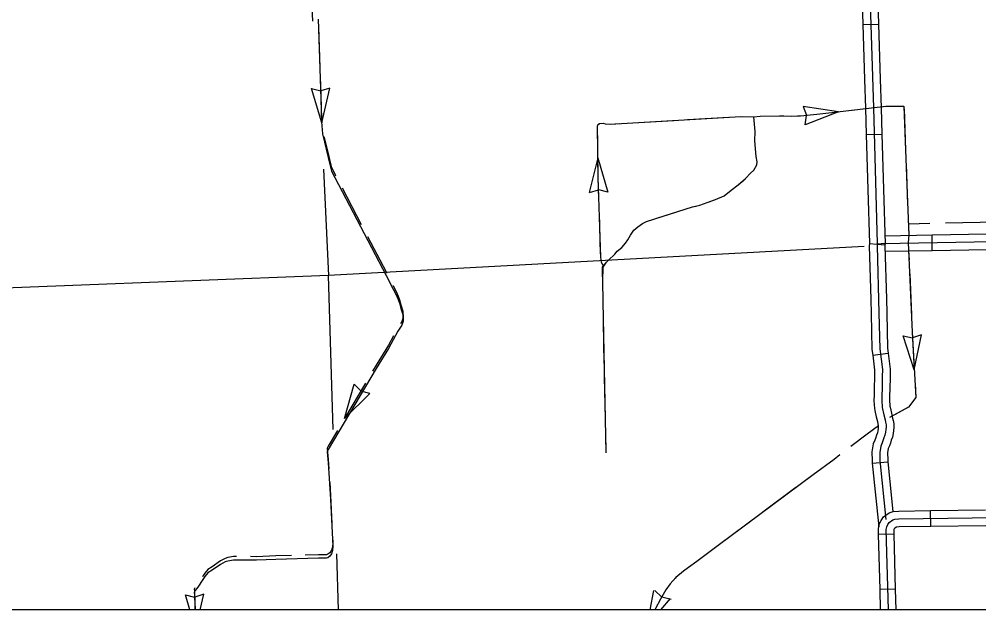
# Model space of a CAD drawing. Extents: x 1164457 to 1439835, y 1590918 to 1773502.
# Drawn here: x 1258762 to 1267982, y 1614471 to 1620143 of the extents above; entities that cross this region are included whole.
import ezdxf

# ---------------------------------------------------------------- set-up
doc = ezdxf.new("R2010")
doc.units = 0
for name, color, linetype in [('Level 32', 7, 'Continuous'), ('Level 43', 7, 'Continuous'), ('Level 45', 7, 'Continuous'), ('Level 5', 7, 'Continuous'), ('R_Draft', 7, 'Continuous')]:
    doc.layers.add(name, color=color, linetype=linetype)

msp = doc.modelspace()

# ---------------------------------------------------------------- linework, layer by layer
at = {"layer": 'Level 32'}
for p, q in [((1267535.4, 1617921.9), (1267532.6, 1618071.9)), ((1267520.4, 1615273.9), (1267518.3, 1615423.9)), ((1267169.4, 1615198.2), (1267019.4, 1615194.3)), ((1267183.2, 1614670.4), (1267033.3, 1614666.5))]:
    msp.add_line(p, q, dxfattribs=at)
for points in [[(1267006.2, 1617987.4), (1267036.9, 1617986.7), (1267048.2, 1617988.1), (1269721, 1618036.5), (1270696.8, 1618051.3), (1271578.6, 1618070.6), (1272257.9, 1618080.8), (1272302.8, 1618082), (1272358.2, 1618084.4)], [(1267532.6, 1618071.9), (1268060.6, 1618081.4)], [(1267079, 1618063.7), (1267532.6, 1618071.9)], [(1267080.8, 1617913.7), (1267535.4, 1617921.9)], [(1267535.4, 1617921.9), (1268063.3, 1617931.5)], [(1267019.4, 1615194.3), (1267018, 1615249.2), (1267026.2, 1615292.4), (1267043.1, 1615328.1), (1267067.2, 1615363), (1267120.6, 1615402.6), (1267160.3, 1615416.4), (1267212.4, 1615419.6), (1267518.3, 1615423.9)], [(1267093.2, 1615243.1), (1267098.1, 1615269), (1267108.3, 1615290.5), (1267121.9, 1615310.2), (1267156, 1615335.5), (1267175.1, 1615342.2), (1267215.2, 1615344.6), (1269799.2, 1615381), (1270724.5, 1615396.6), (1271087.2, 1615405.4), (1272422.1, 1615426.8)], [(1267518.3, 1615423.9), (1268046.2, 1615431.3)], [(1267113.4, 1614470.8), (1267093.2, 1615243.1)], [(1267169.4, 1615198.2), (1267168.3, 1615237), (1267170, 1615245.5), (1267173.5, 1615252.9), (1267176.6, 1615257.4), (1267190.9, 1615268), (1267217.9, 1615269.6), (1267520.4, 1615273.9)], [(1267520.4, 1615273.9), (1268048.3, 1615281.3)], [(1267033.3, 1614666.5), (1267019.4, 1615194.3)], [(1267183.2, 1614670.4), (1267169.4, 1615198.2)], [(1267038.4, 1614470.8), (1267033.3, 1614666.5)], [(1267188.5, 1614470.8), (1267183.2, 1614670.4)]]:
    msp.add_lwpolyline(points, dxfattribs=at)
at = {"layer": 'Level 43'}
for p, q in [((1261668.7, 1619147.2), (1261569.7, 1619475.8)), ((1261569.7, 1619475.8), (1261658.6, 1619454.9)), ((1261747.3, 1619481.3), (1261659.8, 1619454.9)), ((1261668.7, 1619147.2), (1261747.3, 1619481.3)), ((1266633.1, 1619254.4), (1266293.7, 1619305)), ((1266293.7, 1619305), (1266327.2, 1619220)), ((1266633.1, 1619254.4), (1266313.8, 1619128.5)), ((1266313.8, 1619128.5), (1266327.3, 1619218.8)), ((1264322.6, 1618811.9), (1264238.9, 1618479)), ((1264322.6, 1618811.9), (1264416.6, 1618481.8)), ((1264241.2, 1618477.7), (1264328.6, 1618504.1)), ((1264418.8, 1618483.2), (1264329.8, 1618504.1)), ((1261887, 1616307.5), (1261979.5, 1616638)), ((1261979.5, 1616638), (1262043.4, 1616572.6)), ((1261887, 1616307.5), (1262132.4, 1616547.4)), ((1262132.4, 1616547.4), (1262044.5, 1616572)), ((1260358.3, 1614614.1), (1260447.4, 1614593.6)), ((1260401.5, 1614470.8), (1260359.1, 1614615.1)), ((1260535.9, 1614620.4), (1260448.5, 1614593.6)), ((1260500.7, 1614470.8), (1260536.7, 1614619.4)), ((1264824.1, 1614470.8), (1264859, 1614656.2)), ((1264870.7, 1614656.5), (1264936.1, 1614592.7)), ((1264925.9, 1614470.8), (1265019.1, 1614579.3)), ((1265025.6, 1614569.5), (1264937.1, 1614592.1))]:
    msp.add_line(p, q, dxfattribs=at)
for points in [[(1265434.6, 1621847.1), (1265374.6, 1621857.1), (1265312.1, 1621879.6), (1264767.3, 1621894.6), (1264248.7, 1621894.6), (1264134.6, 1621879.3), (1264045.8, 1621884.3), (1262985.9, 1621840.6), (1262869.7, 1621844.3), (1262816, 1621849.3), (1262752.2, 1621835.6), (1262697.9, 1621818.1), (1262355.4, 1621550.8), (1262222.9, 1621442.1), (1262080.4, 1621269.5), (1261983, 1621154.5), (1261689.3, 1620855.8), (1261623.1, 1620779.5), (1261583.7, 1620720.7), (1261555.5, 1620621.5), (1261554.8, 1620572.2), (1261560, 1620523.2), (1261578.7, 1620124.4)], [(1261633.1, 1620141.9), (1261657.4, 1619478.1), (1261667.4, 1619155.6), (1261674.9, 1619043.1), (1261712.4, 1618895.6), (1261751.2, 1618733.1), (1261761, 1618684.2), (1261793.7, 1618623.1), (1262286.6, 1617682.2), (1262353.8, 1617549.1), (1262382.9, 1617494.6), (1262404.5, 1617450.2), (1262417.1, 1617414.7), (1262430.2, 1617365.7), (1262448.8, 1617305.7), (1262450.1, 1617243.6), (1262439.9, 1617205.5), (1262400.7, 1617145.7), (1262310.2, 1616979.6), (1262190.9, 1616787.2), (1261729.9, 1616008.9), (1261721.1, 1615988), (1261730.9, 1615882.1), (1261753.4, 1615534.1), (1261774.8, 1615082.7), (1261772.6, 1615039.5), (1261761, 1615009.2), (1261747.7, 1614984.7), (1261728.9, 1614970.3), (1261714.5, 1614965.9), (1261638.7, 1614965.4), (1261228.5, 1614954.9), (1261041.1, 1614947.5), (1260819.9, 1614948.8), (1260766.8, 1614938.9), (1260740.3, 1614931.5), (1260696, 1614906.8), (1260617.1, 1614851.4), (1260575.2, 1614824.2), (1260546.1, 1614790.5), (1260526.1, 1614760.5), (1260478, 1614687.7), (1260452.2, 1614655.6), (1260443.5, 1614635.9), (1260446, 1614614.9), (1260449.7, 1614510.1), (1260450.6, 1614470.8)], [(1261636.9, 1620070.6), (1261651.4, 1619674.9)], [(1261656.3, 1619543), (1261657.4, 1619511.5), (1261667.4, 1619189), (1261670.2, 1619147.3)], [(1266540.9, 1619243.8), (1267088.8, 1619306.5), (1267201.6, 1619309), (1267262.4, 1619309), (1267293.7, 1618464.7), (1267308.4, 1618070.4), (1267304.4, 1617999.3), (1267343.3, 1617135.7), (1267376.6, 1616508.5), (1267307.4, 1616416.3), (1267125.4, 1616319.2)], [(1266764.3, 1619269.4), (1266893.9, 1619284.2)], [(1267043.5, 1619301.3), (1267088.8, 1619306.5), (1267158.1, 1619308)], [(1267263.4, 1619281.3), (1267270.8, 1619083.5)], [(1264371.7, 1617775.8), (1264356.8, 1617806.9), (1264349.2, 1617857.6), (1264325.5, 1618626.5), (1264317.9, 1619115.9), (1264321.7, 1619129.8), (1264338.1, 1619142.5), (1264374.9, 1619143.8), (1264391.4, 1619137.4), (1264439.5, 1619136.2), (1265696.2, 1619208.4), (1265821.5, 1619205.9), (1265881.1, 1619211), (1266068.7, 1619214.8), (1266184, 1619212.2), (1266267.6, 1619216), (1266426.1, 1619230), (1266540.9, 1619243.8)], [(1264370.8, 1617625.6), (1264365.7, 1617704.7), (1264365.7, 1617747.3), (1264367.3, 1617763.8), (1264371.7, 1617775.8), (1264424, 1617828.4), (1264485.7, 1617885.2), (1264508.9, 1617915.9), (1264552.2, 1617950.1), (1264587.6, 1617990.7), (1264609.4, 1618023.7), (1264634.6, 1618069.9), (1264667.8, 1618115.4), (1264704.5, 1618150), (1264751.4, 1618180), (1264790.6, 1618199.6), (1265232.7, 1618340.7), (1265303.1, 1618357.5), (1265372.2, 1618383.4), (1265453.1, 1618411.7), (1265534.8, 1618447.1), (1265603.8, 1618500), (1265668.9, 1618550.8), (1265741.6, 1618611.9), (1265787.6, 1618663), (1265821.5, 1618692.4), (1265849.6, 1618742.8), (1265853.3, 1618774), (1265844.3, 1618824.9), (1265831.4, 1618974.1), (1265834.5, 1619063.5), (1265821.5, 1619205.9)], [(1265184.4, 1619179), (1265579.7, 1619201.7)], [(1265711.5, 1619208.1), (1265821.5, 1619205.9), (1265881.1, 1619211), (1266068.7, 1619214.8), (1266107.3, 1619213.9)], [(1266239.2, 1619214.7), (1266267.6, 1619216), (1266426.1, 1619230), (1266540.9, 1619243.8), (1266633.1, 1619254.4)], [(1264320.5, 1618943.8), (1264317.9, 1619115.9), (1264321.7, 1619129.8), (1264330.8, 1619136.8)], [(1264330.8, 1619136.8), (1264338.1, 1619142.5), (1264374.9, 1619143.8), (1264391.4, 1619137.4), (1264439.5, 1619136.2), (1264525.5, 1619141.1)], [(1264657.3, 1619148.7), (1265052.6, 1619171.4)], [(1261690, 1619017.3), (1261712.4, 1618928.9), (1261737.2, 1618825)], [(1265818.2, 1618689.6), (1265821.5, 1618692.4), (1265849.6, 1618742.8), (1265853.3, 1618774), (1265844.3, 1618824.9), (1265831.4, 1618974.1), (1265834.5, 1619063.5), (1265833.5, 1619075.1)], [(1267270.8, 1619083.5), (1267278.1, 1618885.6)], [(1261737.2, 1618825), (1261751.2, 1618766.4), (1261761, 1618717.5), (1261793.7, 1618656.4), (1261802.3, 1618640)], [(1264332, 1618416), (1264325.5, 1618626.5), (1264322.6, 1618811.9)], [(1267283, 1618753.7), (1267293.7, 1618464.7), (1267297.7, 1618358)], [(1265391.6, 1618390.2), (1265453.1, 1618411.7), (1265534.8, 1618447.1), (1265603.8, 1618500), (1265668.9, 1618550.8), (1265724.2, 1618597.3)], [(1261863.5, 1618523), (1262047.3, 1618172.3)], [(1264348.3, 1617888.2), (1264336.1, 1618284)], [(1264888.5, 1618230.9), (1265232.7, 1618340.7), (1265266.4, 1618348.8)], [(1264498.2, 1617901.8), (1264508.9, 1617915.9), (1264552.2, 1617950.1), (1264587.6, 1617990.7), (1264609.4, 1618023.7), (1264634.6, 1618069.9), (1264667.8, 1618115.4), (1264704.5, 1618150), (1264751.4, 1618180), (1264764.4, 1618186.5)], [(1267302.6, 1618226.1), (1267308.5, 1618067.8)], [(1267511.7, 1618180.2), (1267308, 1618175.9)], [(1268161.2, 1618194.1), (1267662.2, 1618183.5)], [(1262108.6, 1618055.3), (1262286.6, 1617715.6), (1262292.2, 1617704.5)], [(1267308.1, 1617917.8), (1267312, 1617830.4)], [(1264371.6, 1617760.2), (1264404.7, 1617809)], [(1264373.4, 1617364.2), (1264372, 1617430.4), (1264370.8, 1617625.6), (1264371.6, 1617760.2)], [(1264401.2, 1615978.5), (1264372, 1617430.4), (1264370.8, 1617625.6)], [(1267317.9, 1617698.6), (1267335.8, 1617303)], [(1262351.7, 1617586.6), (1262353.8, 1617582.5), (1262382.9, 1617527.9), (1262404.5, 1617483.6), (1262417.1, 1617448.1), (1262430.2, 1617399.1), (1262448.8, 1617339), (1262450.1, 1617276.9), (1262439.9, 1617238.9), (1262424.9, 1617216)], [(1264384, 1616836.3), (1264376, 1617232.3)], [(1267341.7, 1617171.1), (1267343.3, 1617135.7), (1267362.4, 1616775.7)], [(1262358.6, 1617101.9), (1262310.2, 1617013), (1262190.9, 1616820.5), (1262156.1, 1616761.8)], [(1267362.4, 1616775.7), (1267256.6, 1617103.3), (1267346, 1617084.3)], [(1267362.4, 1616775.7), (1267432.8, 1617112.6), (1267346, 1617084.3)], [(1264394.6, 1616308.4), (1264386.6, 1616704.4)], [(1262088.8, 1616648.2), (1261887, 1616307.5)], [(1267369.4, 1616643.8), (1267376.6, 1616508.5), (1267307.4, 1616416.3), (1267179.3, 1616348)], [(1267018.3, 1616238.3), (1266910.9, 1616157.1)], [(1261819.8, 1616193.9), (1261729.9, 1616042.2), (1261721.4, 1616022.2)], [(1264401.2, 1615978.5), (1264397.2, 1616176.5)], [(1266910.9, 1616157.1), (1266752.9, 1616037.7)], [(1261721.4, 1616022.2), (1261721.1, 1616021.3), (1261730.9, 1615915.5), (1261736.7, 1615824.9)], [(1266647.6, 1615958.1), (1266591.4, 1615915.5), (1266389.9, 1615768.1), (1266329.1, 1615722.7)], [(1266591.4, 1615915.5), (1266389.9, 1615768.1), (1265492, 1615098.5), (1265273.1, 1614934.6), (1265194.3, 1614877.3), (1265143.5, 1614841.1), (1265072, 1614780.7), (1265017.8, 1614721.5), (1264975.8, 1614662.3), (1264925.3, 1614572.3), (1264875, 1614484.4), (1264868.4, 1614470.8)], [(1261745.2, 1615693.2), (1261753.4, 1615567.5), (1261766.2, 1615297.8)], [(1266223.3, 1615643.8), (1265905.9, 1615407.1)], [(1265800, 1615328.2), (1265492, 1615098.5), (1265482.6, 1615091.5)], [(1261772.4, 1615165.9), (1261774.8, 1615116), (1261772.6, 1615072.9), (1261761, 1615042.6), (1261747.7, 1615018.1), (1261728.9, 1615003.7), (1261714.5, 1614999.3), (1261638.7, 1614998.7), (1261510.8, 1614995.5)], [(1260851, 1614982), (1260819.9, 1614982.1), (1260766.8, 1614972.3), (1260740.3, 1614964.9), (1260696, 1614940.2), (1260617.1, 1614884.7), (1260575.2, 1614857.6), (1260546.1, 1614823.9), (1260526.1, 1614793.8), (1260523, 1614789.1)], [(1261378.8, 1614992.1), (1261228.5, 1614988.3), (1261041.1, 1614980.9), (1260983, 1614981.2)], [(1265376.9, 1615012.4), (1265273.1, 1614934.6), (1265194.3, 1614877.3), (1265143.5, 1614841.1), (1265072, 1614780.7), (1265063.3, 1614771.2)], [(1260448.4, 1614680.5), (1260443.5, 1614669.3), (1260446, 1614648.3), (1260449.7, 1614543.5), (1260451.4, 1614470.8)], [(1264980.4, 1614668.8), (1264975.8, 1614662.3), (1264925.3, 1614572.3), (1264875, 1614484.4), (1264868.4, 1614470.8)]]:
    msp.add_lwpolyline(points, dxfattribs=at)
at = {"layer": 'Level 45'}
for p, q in [((1266868.2, 1620090.4), (1267018.2, 1620095.2)), ((1266901.1, 1619035.2), (1267051, 1619039.5)), ((1266931, 1617988), (1267080.5, 1617975.6)), ((1266962.8, 1616917.1), (1267111.6, 1616936.2)), ((1266959, 1615877.6), (1267108.2, 1615892.8))]:
    msp.add_line(p, q, dxfattribs=at)
for points in [[(1266850.5, 1623259.4), (1266897.3, 1621922.7), (1266911.4, 1621089.7), (1266968.8, 1619290.2), (1267006.2, 1617987.4), (1267004.3, 1617965.3)], [(1266851.4, 1620618.2), (1266868.2, 1620090.4)], [(1267001.3, 1620623), (1267018.2, 1620095.2)], [(1266868.2, 1620090.4), (1266885.1, 1619562.7)], [(1267018.2, 1620095.2), (1267035, 1619567.5)], [(1266885.1, 1619562.7), (1266893.8, 1619287.9), (1266901.1, 1619035.2)], [(1267035, 1619567.5), (1267043.8, 1619292.5), (1267051, 1619039.5)], [(1266901.1, 1619035.2), (1266916.2, 1618507.4)], [(1267051, 1619039.5), (1267066.2, 1618511.7)], [(1266916.2, 1618507.4), (1266931.1, 1617989.5), (1266931, 1617988)], [(1267066.2, 1618511.7), (1267081.3, 1617985.4), (1267080.5, 1617975.6)], [(1266931, 1617988), (1266929.2, 1617967.3), (1266943.9, 1617451.9)], [(1267004.3, 1617965.3), (1267022.8, 1617318.3), (1267030.8, 1616976.2), (1267056.3, 1616777.7), (1267055, 1616712.3), (1267053, 1616590.2), (1267050.3, 1616533.8), (1267048.9, 1616484.2), (1267054.3, 1616414.5), (1267069.1, 1616342), (1267081.1, 1616295.1), (1267085.2, 1616272.6), (1267090.5, 1616248.1), (1267090.5, 1616224), (1267089.2, 1616202.5), (1267085.1, 1616177), (1267079.8, 1616148.9), (1267070, 1616123.7), (1267061, 1616093.9), (1267054, 1616073.5), (1267040.2, 1616042.1), (1267030.3, 1615982.9), (1267031.5, 1615905.2), (1267089.5, 1615336.8)], [(1267080.5, 1617975.6), (1267079.4, 1617963.2), (1267093.9, 1617456.2)], [(1266943.9, 1617451.9), (1266947.8, 1617316.4), (1266955.9, 1616970.6), (1266962.8, 1616917.1)], [(1267093.9, 1617456.2), (1267097.8, 1617320.3), (1267105.7, 1616981.9), (1267111.6, 1616936.2)], [(1266962.8, 1616917.1), (1266981.2, 1616773.7), (1266980, 1616713.6), (1266978, 1616592.6), (1266975.3, 1616536.6), (1266973.9, 1616482.3), (1266979.9, 1616404.1), (1266983.7, 1616385.5)], [(1267111.6, 1616936.2), (1267131.4, 1616781.7), (1267130, 1616710.9), (1267127.9, 1616587.8), (1267125.2, 1616531.1), (1267124, 1616486.1), (1267128.7, 1616424.9), (1267130.6, 1616415.4)], [(1267130.6, 1616415.4), (1267142.2, 1616358.8), (1267154.4, 1616311.1), (1267158.8, 1616287.2), (1267165.5, 1616256.2), (1267165.5, 1616221.6), (1267163.8, 1616194.3), (1267159, 1616164.2), (1267152.2, 1616128), (1267140.9, 1616099.3), (1267132.4, 1616071), (1267124, 1616046.1), (1267112.6, 1616020.4), (1267105.4, 1615977.3), (1267106.5, 1615909.6), (1267108.2, 1615892.8)], [(1266983.7, 1616385.5), (1266995.9, 1616325.2), (1267007.8, 1616279), (1267011.6, 1616257.9), (1267015.5, 1616240.1), (1267015.5, 1616226.3), (1267014.5, 1616210.7), (1267011.2, 1616189.9), (1267007.4, 1616169.7), (1266999, 1616148.2), (1266989.6, 1616116.7), (1266984.1, 1616100.8), (1266967.7, 1616063.8), (1266955.2, 1615988.5), (1266956.6, 1615900.8), (1266959, 1615877.6)], [(1266959, 1615877.6), (1267021.3, 1615266.4)], [(1267108.2, 1615892.8), (1267156.8, 1615416.2)]]:
    msp.add_lwpolyline(points, dxfattribs=at)
at = {"layer": 'Level 5'}
for points in [[(1261686.7, 1618703.4), (1261734.6, 1617679.9)], [(1266881.4, 1617959.8), (1261734.6, 1617679.9)], [(1261734.6, 1617679.9), (1256492.3, 1617475)], [(1261778.4, 1616201.5), (1261734.6, 1617679.9)], [(1261829.6, 1614470.8), (1261813.7, 1615007.2)]]:
    msp.add_lwpolyline(points, dxfattribs=at)
at = {"layer": 'R_Draft'}
msp.add_lwpolyline([(1246398.1, 1678582), (1349820.2, 1678582), (1349820.2, 1614470.8), (1246398.1, 1614470.8)], close=True, dxfattribs=at)

doc.saveas('drawing.dxf')
